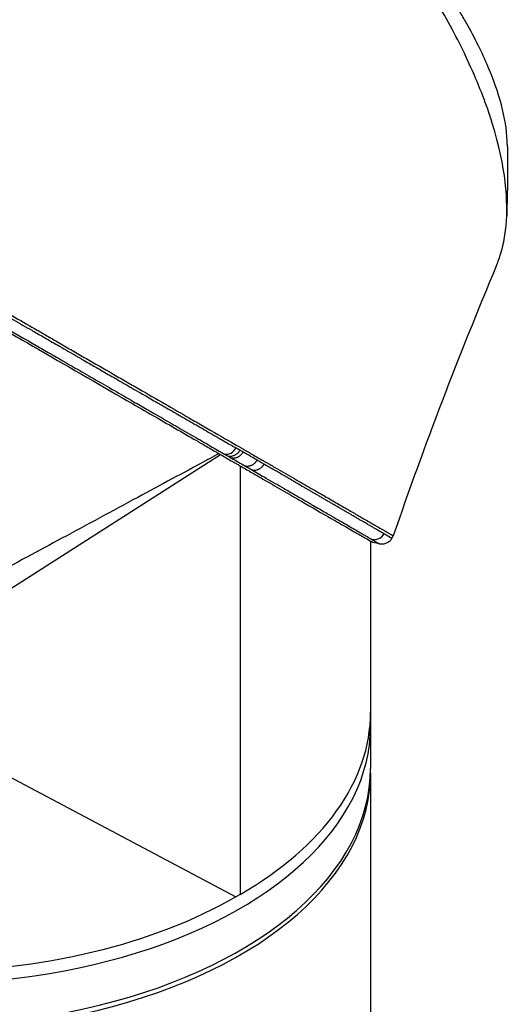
# Model space of a CAD drawing. Header units: millimetres. Extents: x 0 to 4378, y 0 to 2397.
# Tile 653 of 656: x 2746 to 2789, y 1871 to 1957. Entities that reach past the tile are written whole.
import ezdxf

# ---------------------------------------------------------------- set-up
doc = ezdxf.new("R2010")
doc.units = ezdxf.units.MM
doc.header["$LTSCALE"] = 0.2
doc.layers.add('01_Object Line', color=4, linetype='Continuous')

# ---------------------------------------------------------------- blocks, each defined once
blk = doc.blocks.new('Blk$A18R2-0W24D')
for p, q in [((-6.7, 1039.399), (25.867, 1060.161)), ((27.577, 1059.173), (27.577, 1021.651)), ((40.861, 1052.813), (40.995, 1053.044)), ((39, 1052.578), (39, 1032.674)), ((-6.7, 1039.399), (27.213, 1021.436)), ((39, 1032.265), (39, 738.801)), ((27.577, 1021.651), (27.213, 1021.436))]:
    blk.add_line(p, q)
for centre, major_axis, ratio, start_param, end_param in [((26.515, 1061.139), (-0.499, -0.867), 0.808277, 0.256115, 1.56999), ((39.325, 1053.713), (-0.506, -0.862), 0.986463, 0.298059, 1.577789), ((0, 1037.573), (39, 0), 0.57735, 5.497787, 6.283185), ((0, 1036.348), (39, 0), 0.57735, 4.059541, 6.283185), ((0, 1032.265), (39, 0), 0.57735, 3.930948, 6.292251), ((0, 1032.674), (39, 0), 0.57735, 3.943769, 6.283185)]:
    blk.add_ellipse(centre, major_axis=major_axis, ratio=ratio, start_param=start_param, end_param=end_param)
for points, knots in [([(50.015, 1076.659), (50.075, 1076.802), (50.13, 1076.944), (50.227, 1077.208), (50.273, 1077.337), (50.385, 1077.678), (50.457, 1077.918), (50.533, 1078.216), (50.541, 1078.248), (50.576, 1078.386), (50.6, 1078.493), (50.735, 1079.111), (50.817, 1079.645), (51.068, 1082.33), (50.876, 1085.254), (49.626, 1089.288), (49.595, 1089.384), (49.498, 1089.688), (49.432, 1089.889), (49.101, 1090.869), (48.799, 1091.674), (48.124, 1093.326), (47.756, 1094.16), (46.987, 1095.777), (46.592, 1096.558), (45.257, 1099.053), (44.227, 1100.775), (42.816, 1102.905), (42.525, 1103.333), (42.081, 1103.973), (41.932, 1104.185), (41.631, 1104.608), (41.478, 1104.821), (41.178, 1105.234), (41.03, 1105.435), (40.737, 1105.83), (40.591, 1106.024), (39.874, 1106.969), (39.287, 1107.714), (38.156, 1109.094), (37.617, 1109.731), (36.587, 1110.907), (36.098, 1111.449), (33.862, 1113.858), (32.045, 1115.625), (29.269, 1118.056), (28.338, 1118.827), (26.481, 1120.27), (25.538, 1120.955), (24.609, 1121.579)], [1.246487, 1.246487, 1.246487, 1.246487, 1.370376, 1.370376, 1.478744, 1.478744, 1.660636, 1.660636, 1.682878, 1.682878, 1.754881, 1.754881, 2.095999, 2.095999, 3.391402, 3.391402, 3.425371, 3.425371, 3.489795, 3.489795, 3.728653, 3.728653, 3.965316, 3.965316, 4.183283, 4.183283, 4.657702, 4.657702, 4.777295, 4.777295, 4.836881, 4.836881, 4.896376, 4.896376, 4.952913, 4.952913, 5.007544, 5.007544, 5.220073, 5.220073, 5.406505, 5.406505, 5.569953, 5.569953, 6.143852, 6.143852, 6.434427, 6.434427, 6.72683, 6.72683, 6.72683, 6.72683]), ([(50.982, 1087.302), (50.958, 1089.166), (50.427, 1091.41), (49.153, 1094.464), (48.875, 1095.076), (48.249, 1096.363), (47.899, 1097.036), (47.336, 1098.054), (47.143, 1098.393), (46.546, 1099.414), (46.123, 1100.102), (45.224, 1101.491), (44.749, 1102.193), (43.762, 1103.588), (43.253, 1104.28), (42.457, 1105.318), (42.19, 1105.66), (41.786, 1106.167), (41.652, 1106.334), (41.377, 1106.672), (41.239, 1106.841), (40.557, 1107.666), (40.005, 1108.312), (38.935, 1109.52), (38.429, 1110.075), (37.015, 1111.58), (36.09, 1112.514), (34.445, 1114.093), (33.732, 1114.751), (32.474, 1115.865), (31.933, 1116.33), (30.58, 1117.456), (29.766, 1118.101), (28.548, 1119.015), (28.143, 1119.31), (27.335, 1119.881), (26.934, 1120.156), (26.533, 1120.422)], [1.309683, 1.309683, 1.309683, 1.309683, 2.382704, 2.382704, 2.644531, 2.644531, 2.920325, 2.920325, 3.055737, 3.055737, 3.32651, 3.32651, 3.599271, 3.599271, 3.868476, 3.868476, 4.001861, 4.001861, 4.068427, 4.068427, 4.135561, 4.135561, 4.396184, 4.396184, 4.623382, 4.623382, 5.021949, 5.021949, 5.320939, 5.320939, 5.545577, 5.545577, 5.882871, 5.882871, 6.051321, 6.051321, 6.219809, 6.219809, 6.219809, 6.219809]), ([(-29.53, 1093.422), (-29.337, 1093.31), (-29.135, 1093.194), (-28.718, 1092.953), (-28.504, 1092.83), (-28.066, 1092.577), (-27.842, 1092.447), (-27.382, 1092.182), (-27.147, 1092.047), (-26.666, 1091.769), (-26.421, 1091.628), (-26.07, 1091.426), (-25.969, 1091.368), (-25.798, 1091.269), (-25.728, 1091.228), (-25.416, 1091.049), (-25.169, 1090.906), (-24.894, 1090.747), (-24.873, 1090.735), (-24.604, 1090.58), (-24.35, 1090.434), (-24.068, 1090.271), (-24.045, 1090.258), (-23.987, 1090.225), (-23.951, 1090.204), (-23.761, 1090.094), (-23.605, 1090.005), (-23.431, 1089.904), (-23.414, 1089.895), (-23.126, 1089.729), (-22.849, 1089.569), (-22.542, 1089.392), (-22.519, 1089.379), (-22.3, 1089.253), (-22.101, 1089.138), (-21.792, 1088.96), (-21.684, 1088.898), (-21.439, 1088.757), (-21.302, 1088.678), (-20.834, 1088.408), (-20.498, 1088.214), (-20.049, 1087.956), (-19.944, 1087.895), (-19.596, 1087.695), (-19.351, 1087.554), (-19.011, 1087.358), (-18.919, 1087.305), (-18.477, 1087.05), (-18.121, 1086.845), (-17.754, 1086.634), (-17.748, 1086.63), (-17.386, 1086.422), (-17.024, 1086.213), (-16.589, 1085.963), (-16.521, 1085.924), (-16.181, 1085.728), (-15.904, 1085.568), (-15.537, 1085.357), (-15.45, 1085.307), (-15.142, 1085.13), (-14.921, 1085.002), (-14.586, 1084.809), (-14.474, 1084.745), (-14.324, 1084.658), (-14.289, 1084.638), (-14.219, 1084.598), (-14.185, 1084.578), (-14.122, 1084.542), (-14.094, 1084.526), (-14.051, 1084.501), (-14.037, 1084.493), (-13.847, 1084.384), (-13.672, 1084.283), (-13.333, 1084.087), (-13.168, 1083.993), (-12.665, 1083.703), (-12.331, 1083.51), (-11.669, 1083.129), (-11.342, 1082.941), (-10.694, 1082.568), (-10.374, 1082.384), (-9.988, 1082.162), (-9.917, 1082.121), (-9.645, 1081.964), (-9.447, 1081.85), (-9.131, 1081.668), (-9.013, 1081.6), (-8.579, 1081.35), (-8.27, 1081.172), (-7.801, 1080.902), (-7.636, 1080.808), (-7.172, 1080.54), (-6.876, 1080.37), (-6.295, 1080.035), (-6.008, 1079.87), (-5.513, 1079.585), (-5.302, 1079.463), (-5.084, 1079.338), (-5.073, 1079.331), (-4.791, 1079.169), (-4.526, 1079.017), (-3.999, 1078.713), (-3.736, 1078.561), (-3.408, 1078.373), (-3.336, 1078.331), (-3.011, 1078.144), (-2.765, 1078.003), (-2.287, 1077.727), (-2.053, 1077.593), (-1.601, 1077.332), (-1.383, 1077.207), (-0.96, 1076.963), (-0.755, 1076.845), (-0.531, 1076.716), (-0.501, 1076.699), (-0.299, 1076.583), (-0.133, 1076.487), (0.209, 1076.29), (0.383, 1076.19), (0.714, 1075.999), (0.871, 1075.909), (1.073, 1075.793), (1.126, 1075.762), (1.32, 1075.65), (1.453, 1075.574), (1.595, 1075.492), (1.615, 1075.48), (1.678, 1075.444), (1.72, 1075.42), (1.786, 1075.382), (1.81, 1075.368), (1.864, 1075.337), (1.895, 1075.319), (1.94, 1075.293), (1.955, 1075.285), (1.973, 1075.274), (1.975, 1075.273), (1.978, 1075.271), (1.979, 1075.271), (1.988, 1075.266), (1.996, 1075.261), (2.339, 1075.064), (2.662, 1074.877), (3.145, 1074.599), (3.307, 1074.506), (4.025, 1074.092), (4.574, 1073.776), (5.156, 1073.441), (5.197, 1073.418), (5.762, 1073.092), (6.28, 1072.793), (6.848, 1072.467), (6.904, 1072.435), (7.215, 1072.256), (7.467, 1072.11), (8.261, 1071.653), (8.795, 1071.345), (9.363, 1071.018), (9.405, 1070.994), (9.78, 1070.778), (10.11, 1070.588), (10.667, 1070.267), (10.896, 1070.135), (11.337, 1069.881), (11.549, 1069.759), (12.25, 1069.356), (12.732, 1069.078), (13.296, 1068.753), (13.385, 1068.701), (13.621, 1068.566), (13.765, 1068.483), (14.323, 1068.161), (14.731, 1067.927), (15.282, 1067.609), (15.431, 1067.524), (15.981, 1067.206), (16.378, 1066.978), (16.913, 1066.669), (17.058, 1066.586), (17.269, 1066.465), (17.335, 1066.426), (17.889, 1066.107), (18.367, 1065.832), (18.9, 1065.525), (18.965, 1065.487), (19.076, 1065.424), (19.121, 1065.398), (19.554, 1065.149), (19.934, 1064.929), (20.442, 1064.637), (20.575, 1064.56), (21.186, 1064.209), (21.652, 1063.94), (22.134, 1063.662), (22.16, 1063.648), (22.295, 1063.569), (22.404, 1063.507), (22.752, 1063.306), (22.989, 1063.17), (23.468, 1062.894), (23.711, 1062.754), (23.997, 1062.589), (24.045, 1062.562), (24.562, 1062.263), (25.02, 1062), (25.512, 1061.716), (25.56, 1061.689), (25.718, 1061.598), (25.827, 1061.535), (26.275, 1061.277), (26.607, 1061.085), (26.959, 1060.883), (26.986, 1060.867), (27.081, 1060.812), (27.148, 1060.774), (27.215, 1060.735)], [0.0000005, 0.0000005, 0.0000005, 0.0000005, 0.0158804, 0.0158804, 0.0314941, 0.0314941, 0.0466963, 0.0466963, 0.0616667, 0.0616667, 0.0762857, 0.0762857, 0.0820479, 0.0820479, 0.0859853, 0.0859853, 0.0994403, 0.0994403, 0.1005462, 0.1005462, 0.1136242, 0.1136242, 0.1147453, 0.1147453, 0.1165521, 0.1165521, 0.1241981, 0.1241981, 0.125, 0.125, 0.1381084, 0.1381084, 0.1391728, 0.1391728, 0.1482001, 0.1482001, 0.1529972, 0.1529972, 0.1589987, 0.1589987, 0.1732494, 0.1732494, 0.1776036, 0.1776036, 0.1875, 0.1875, 0.1911709, 0.1911709, 0.2049605, 0.2049605, 0.2051836, 0.2051836, 0.21875, 0.21875, 0.2212271, 0.2212271, 0.2312401, 0.2312401, 0.234375, 0.234375, 0.2421875, 0.2421875, 0.2460938, 0.2460938, 0.2474252, 0.2474252, 0.2487118, 0.2487118, 0.2496161, 0.2496161, 0.25, 0.25, 0.2548856, 0.2548856, 0.2595383, 0.2595383, 0.2692434, 0.2692434, 0.2790515, 0.2790515, 0.2890122, 0.2890122, 0.2912742, 0.2912742, 0.2976908, 0.2976908, 0.3016122, 0.3016122, 0.3121303, 0.3121303, 0.3179228, 0.3179228, 0.3287012, 0.3287012, 0.3396932, 0.3396932, 0.3481944, 0.3481944, 0.3486379, 0.3486379, 0.3598073, 0.3598073, 0.3716181, 0.3716181, 0.375, 0.375, 0.3869913, 0.3869913, 0.3992411, 0.3992411, 0.4116457, 0.4116457, 0.424265, 0.424265, 0.4261619, 0.4261619, 0.4375, 0.4375, 0.4505935, 0.4505935, 0.463876, 0.463876, 0.46875, 0.46875, 0.4822259, 0.4822259, 0.484375, 0.484375, 0.4893023, 0.4893023, 0.4921875, 0.4921875, 0.4960938, 0.4960938, 0.4980469, 0.4980469, 0.4985352, 0.4985352, 0.4992676, 0.4992676, 0.5, 0.5, 0.5143265, 0.5143265, 0.5215625, 0.5215625, 0.5466413, 0.5466413, 0.5485034, 0.5485034, 0.5728868, 0.5728868, 0.5755775, 0.5755775, 0.5877727, 0.5877727, 0.6141516, 0.6141516, 0.6162648, 0.6162648, 0.6330476, 0.6330476, 0.6449132, 0.6449132, 0.656049, 0.656049, 0.6819939, 0.6819939, 0.6869268, 0.6869268, 0.6949503, 0.6949503, 0.717991, 0.717991, 0.7265974, 0.7265974, 0.75, 0.75, 0.7587448, 0.7587448, 0.7627993, 0.7627993, 0.7925908, 0.7925908, 0.7967746, 0.7967746, 0.7996666, 0.7996666, 0.8246287, 0.8246287, 0.833564, 0.833564, 0.8658948, 0.8658948, 0.8677436, 0.8677436, 0.8755356, 0.8755356, 0.8928106, 0.8928106, 0.9110136, 0.9110136, 0.9146293, 0.9146293, 0.9506659, 0.9506659, 0.9545641, 0.9545641, 0.9635596, 0.9635596, 0.9917153, 0.9917153, 0.9941009, 0.9941009, 1, 1, 1, 1]), ([(-29.384, 1093.676), (-28.483, 1093.156), (-27.54, 1092.612), (-25.587, 1091.484), (-24.578, 1090.901), (-22.856, 1089.907), (-22.158, 1089.504), (-20.504, 1088.549), (-19.546, 1087.996), (-18.027, 1087.119), (-17.473, 1086.799), (-16.279, 1086.11), (-15.64, 1085.741), (-13.294, 1084.386), (-11.582, 1083.398), (-7.614, 1081.107), (-5.368, 1079.811), (-2.593, 1078.209), (-2.012, 1077.873), (-0.195, 1076.824), (1.028, 1076.118), (2.852, 1075.065), (3.47, 1074.708), (4.714, 1073.99), (5.342, 1073.627), (6.606, 1072.897), (7.243, 1072.53), (8.526, 1071.789), (9.17, 1071.417), (10.131, 1070.862), (10.454, 1070.676), (11.096, 1070.306), (11.415, 1070.121), (12.126, 1069.711), (12.516, 1069.486), (13.295, 1069.036), (13.686, 1068.81), (14.855, 1068.135), (15.624, 1067.691), (16.769, 1067.03), (17.157, 1066.806), (17.93, 1066.36), (18.316, 1066.137), (20.25, 1065.02), (21.733, 1064.164), (23.533, 1063.125), (23.92, 1062.902), (26.237, 1061.564), (27.54, 1060.812), (28.536, 1060.237), (28.69, 1060.148), (28.924, 1060.013), (29.002, 1059.968), (29.196, 1059.856), (29.309, 1059.791), (29.474, 1059.695), (29.527, 1059.664), (29.688, 1059.571), (29.782, 1059.518), (29.955, 1059.418), (30.026, 1059.377), (30.164, 1059.297), (30.227, 1059.261), (30.436, 1059.14), (30.583, 1059.055), (31.291, 1058.646), (31.833, 1058.333), (32.609, 1057.885), (32.859, 1057.741), (33.344, 1057.461), (33.579, 1057.325), (34.261, 1056.932), (34.694, 1056.682), (35.507, 1056.212), (35.889, 1055.991), (36.428, 1055.681), (36.599, 1055.582), (36.929, 1055.391), (37.089, 1055.299), (37.549, 1055.034), (37.837, 1054.867), (38.238, 1054.636), (38.363, 1054.563), (38.723, 1054.355), (38.947, 1054.227), (39.253, 1054.05), (39.349, 1053.994), (39.485, 1053.916), (39.528, 1053.891), (39.745, 1053.766), (39.905, 1053.673), (40.085, 1053.57), (40.118, 1053.55), (40.194, 1053.506), (40.235, 1053.483), (40.291, 1053.451), (40.306, 1053.442), (40.344, 1053.42), (40.366, 1053.407), (40.493, 1053.334), (40.585, 1053.281), (40.702, 1053.213), (40.739, 1053.192), (40.789, 1053.163), (40.806, 1053.153), (40.838, 1053.135), (40.853, 1053.126), (40.892, 1053.104), (40.913, 1053.092), (40.941, 1053.076), (40.95, 1053.07), (40.965, 1053.061), (40.971, 1053.058), (40.979, 1053.053), (40.982, 1053.052), (40.989, 1053.048), (40.992, 1053.046), (40.994, 1053.045), (40.995, 1053.044), (40.995, 1053.044)], [-12.126888, -12.126888, -12.126888, -12.126888, -11.929155, -11.929155, -11.731142, -11.731142, -11.599108, -11.599108, -11.423504, -11.423504, -11.323203, -11.323203, -11.208746, -11.208746, -10.903559, -10.903559, -10.49681, -10.49681, -10.388234, -10.388234, -10.154863, -10.154863, -10.033963, -10.033963, -9.908546, -9.908546, -9.778492, -9.778492, -9.643694, -9.643694, -9.574994, -9.574994, -9.505925, -9.505925, -9.420491, -9.420491, -9.33343, -9.33343, -9.156755, -9.156755, -9.064945, -9.064945, -8.971626, -8.971626, -8.591834, -8.591834, -8.486072, -8.486072, -7.947871, -7.947871, -7.849464, -7.849464, -7.799156, -7.799156, -7.725216, -7.725216, -7.691028, -7.691028, -7.623996, -7.623996, -7.576077, -7.576077, -7.534454, -7.534454, -7.437649, -7.437649, -7.069154, -7.069154, -6.889697, -6.889697, -6.7135, -6.7135, -6.369354, -6.369354, -6.037716, -6.037716, -5.878371, -5.878371, -5.721439, -5.721439, -5.41411, -5.41411, -5.267307, -5.267307, -4.979651, -4.979651, -4.841656, -4.841656, -4.776165, -4.776165, -4.506382, -4.506382, -4.441344, -4.441344, -4.357044, -4.357044, -4.323655, -4.323655, -4.275506, -4.275506, -4.046926, -4.046926, -3.93135, -3.93135, -3.870595, -3.870595, -3.806578, -3.806578, -3.697345, -3.697345, -3.62817, -3.62817, -3.570669, -3.570669, -3.532087, -3.532087, -3.459788, -3.459788, -3.423272, -3.423272, -3.423272, -3.423272]), ([(-29.669, 1092.414), (-29.063, 1092.064), (-28.437, 1091.702), (-27.795, 1091.332), (-27.228, 1091.004), (-26.648, 1090.67), (-26.057, 1090.329), (-25.999, 1090.295), (-25.941, 1090.262), (-25.883, 1090.228), (-25.344, 1089.917), (-24.796, 1089.601), (-24.241, 1089.281), (-24.204, 1089.26), (-24.167, 1089.239), (-24.13, 1089.217), (-23.994, 1089.139), (-23.858, 1089.06), (-23.721, 1088.981), (-23.2, 1088.681), (-22.674, 1088.377), (-22.143, 1088.071), (-21.924, 1087.945), (-21.705, 1087.819), (-21.485, 1087.692), (-21.029, 1087.429), (-20.57, 1087.165), (-20.109, 1086.899), (-19.805, 1086.724), (-19.501, 1086.548), (-19.196, 1086.372), (-18.812, 1086.151), (-18.428, 1085.929), (-18.042, 1085.707), (-17.653, 1085.482), (-17.262, 1085.257), (-16.87, 1085.032), (-16.566, 1084.856), (-16.261, 1084.68), (-15.955, 1084.504), (-15.479, 1084.23), (-15.002, 1083.955), (-14.525, 1083.68), (-14.303, 1083.552), (-14.081, 1083.424), (-13.859, 1083.296), (-12.697, 1082.626), (-11.537, 1081.957), (-10.383, 1081.292), (-10.147, 1081.156), (-9.911, 1081.02), (-9.675, 1080.884), (-9.132, 1080.571), (-8.59, 1080.259), (-8.05, 1079.947), (-7.265, 1079.495), (-6.484, 1079.044), (-5.708, 1078.598), (-5.656, 1078.567), (-5.603, 1078.537), (-5.55, 1078.506), (-4.062, 1077.648), (-2.595, 1076.803), (-1.155, 1075.973), (-0.413, 1075.545), (0.322, 1075.122), (1.048, 1074.703), (1.492, 1074.447), (1.933, 1074.193), (2.371, 1073.941), (2.491, 1073.871), (2.611, 1073.802), (2.732, 1073.733), (3.882, 1073.069), (5.012, 1072.418), (6.12, 1071.779), (6.391, 1071.623), (6.66, 1071.468), (6.928, 1071.314), (7.872, 1070.769), (8.799, 1070.235), (9.709, 1069.711), (10.117, 1069.476), (10.521, 1069.243), (10.921, 1069.012), (11.67, 1068.58), (12.406, 1068.156), (13.129, 1067.739), (13.659, 1067.434), (14.181, 1067.132), (14.697, 1066.835), (15.264, 1066.508), (15.822, 1066.186), (16.372, 1065.869), (16.415, 1065.845), (16.458, 1065.82), (16.5, 1065.796), (17.092, 1065.455), (17.674, 1065.119), (18.245, 1064.79), (18.646, 1064.559), (19.041, 1064.331), (19.432, 1064.106), (20.157, 1063.687), (20.865, 1063.279), (21.556, 1062.881), (21.807, 1062.736), (22.056, 1062.593), (22.303, 1062.451), (22.578, 1062.292), (22.85, 1062.135), (23.119, 1061.98), (23.63, 1061.686), (24.13, 1061.398), (24.619, 1061.116), (24.739, 1061.047), (24.859, 1060.978), (24.977, 1060.909), (25.396, 1060.668), (25.807, 1060.431), (26.21, 1060.199)], [0.0000039, 0.0000039, 0.0000039, 0.0000039, 0.0340734, 0.0340734, 0.0340734, 0.0641526, 0.0641526, 0.0641526, 0.0671031, 0.0671031, 0.0671031, 0.0944283, 0.0944283, 0.0944283, 0.0962427, 0.0962427, 0.0962427, 0.1029277, 0.1029277, 0.1029277, 0.1283424, 0.1283424, 0.1283424, 0.1387919, 0.1387919, 0.1387919, 0.1604613, 0.1604613, 0.1604613, 0.1747111, 0.1747111, 0.1747111, 0.1925966, 0.1925966, 0.1925966, 0.2106779, 0.2106779, 0.2106779, 0.224751, 0.224751, 0.224751, 0.2467042, 0.2467042, 0.2467042, 0.2569246, 0.2569246, 0.2569246, 0.3103939, 0.3103939, 0.3103939, 0.3213335, 0.3213335, 0.3213335, 0.3465771, 0.3465771, 0.3465771, 0.383319, 0.383319, 0.383319, 0.385823, 0.385823, 0.385823, 0.4564224, 0.4564224, 0.4564224, 0.4927866, 0.4927866, 0.4927866, 0.5149844, 0.5149844, 0.5149844, 0.5210907, 0.5210907, 0.5210907, 0.5796468, 0.5796468, 0.5796468, 0.5939582, 0.5939582, 0.5939582, 0.6443491, 0.6443491, 0.6443491, 0.6669229, 0.6669229, 0.6669229, 0.7090924, 0.7090924, 0.7090924, 0.7399622, 0.7399622, 0.7399622, 0.7738644, 0.7738644, 0.7738644, 0.7765034, 0.7765034, 0.7765034, 0.8130598, 0.8130598, 0.8130598, 0.8386624, 0.8386624, 0.8386624, 0.886194, 0.886194, 0.886194, 0.9034842, 0.9034842, 0.9034842, 0.9227702, 0.9227702, 0.9227702, 0.9593497, 0.9593497, 0.9593497, 0.9683233, 0.9683233, 0.9683233, 1, 1, 1, 1]), ([(-29.519, 1092.137), (-29.277, 1091.997), (-28.569, 1091.589), (-26.88, 1090.613), (-26.188, 1090.214), (-25.006, 1089.532), (-24.528, 1089.255), (-23.398, 1088.603), (-22.742, 1088.224), (-21.7, 1087.623), (-21.318, 1087.402), (-19.914, 1086.592), (-18.88, 1085.994), (-17.241, 1085.048), (-16.644, 1084.704), (-15.361, 1083.963), (-14.675, 1083.567), (-12.159, 1082.114), (-10.332, 1081.06), (-7.496, 1079.422), (-6.473, 1078.832), (-2.957, 1076.801), (-0.518, 1075.393), (3.103, 1073.303), (4.348, 1072.584), (6.878, 1071.123), (8.16, 1070.383), (12.345, 1067.967), (15.104, 1066.374), (19.03, 1064.107), (20.354, 1063.343), (22.27, 1062.237), (22.907, 1061.869), (23.825, 1061.339), (24.119, 1061.17), (24.746, 1060.808), (25.079, 1060.615), (25.49, 1060.378), (25.58, 1060.326), (25.828, 1060.183), (25.99, 1060.09), (26.218, 1059.958), (26.283, 1059.92), (26.55, 1059.766), (26.752, 1059.649), (27.058, 1059.473), (27.162, 1059.413), (27.349, 1059.305), (27.432, 1059.257), (27.574, 1059.175), (27.634, 1059.14), (27.878, 1058.999), (27.998, 1058.93), (28.247, 1058.786), (28.332, 1058.737), (28.87, 1058.426), (29.308, 1058.174), (30.314, 1057.593), (30.87, 1057.272), (31.925, 1056.663), (32.425, 1056.374), (33.887, 1055.53), (34.773, 1055.019), (36.068, 1054.271), (36.537, 1054), (37.174, 1053.632), (37.38, 1053.514), (37.942, 1053.189), (38.256, 1053.008), (38.738, 1052.73), (38.916, 1052.627), (39.088, 1052.528), (39.129, 1052.504), (39.184, 1052.472), (39.199, 1052.464), (39.201, 1052.462), (39.19, 1052.469), (39.144, 1052.495), (39.111, 1052.515), (39.046, 1052.552), (39.024, 1052.565), (39, 1052.579)], [-14.699306, -14.699306, -14.699306, -14.699306, -14.33325, -14.33325, -14.089979, -14.089979, -13.928299, -13.928299, -13.712729, -13.712729, -13.589605, -13.589605, -13.262197, -13.262197, -13.075429, -13.075429, -12.861827, -12.861827, -12.291792, -12.291792, -11.96616, -11.96616, -11.163225, -11.163225, -10.729839, -10.729839, -10.262517, -10.262517, -9.163022, -9.163022, -8.56511, -8.56511, -8.254871, -8.254871, -8.105436, -8.105436, -7.929352, -7.929352, -7.884858, -7.884858, -7.79753, -7.79753, -7.762378, -7.762378, -7.654303, -7.654303, -7.59841, -7.59841, -7.553856, -7.553856, -7.52203, -7.52203, -7.422773, -7.422773, -7.370918, -7.370918, -7.092364, -7.092364, -6.716448, -6.716448, -6.347847, -6.347847, -5.587534, -5.587534, -5.080694, -5.080694, -4.813479, -4.813479, -4.291642, -4.291642, -3.807045, -3.807045, -3.582338, -3.582338, -3.365816, -3.365816, -3.157227, -3.157227, -2.960971, -2.960971, -2.875975, -2.875975, -2.875975, -2.875975]), ([(27.555, 1060.54), (27.534, 1060.504), (27.511, 1060.468), (27.485, 1060.434), (27.48, 1060.426), (27.474, 1060.418), (27.468, 1060.41), (27.438, 1060.372), (27.406, 1060.334), (27.371, 1060.299), (27.368, 1060.296), (27.365, 1060.292), (27.361, 1060.289), (27.323, 1060.251), (27.282, 1060.215), (27.239, 1060.182), (27.21, 1060.16), (27.18, 1060.14), (27.149, 1060.122), (27.134, 1060.112), (27.118, 1060.104), (27.103, 1060.095), (27.072, 1060.079), (27.04, 1060.064), (27.008, 1060.052), (26.992, 1060.045), (26.975, 1060.039), (26.959, 1060.034), (26.911, 1060.018), (26.863, 1060.007), (26.815, 1060), (26.771, 1059.993), (26.729, 1059.99), (26.687, 1059.99), (26.683, 1059.99), (26.679, 1059.99), (26.676, 1059.99), (26.639, 1059.991), (26.603, 1059.995), (26.569, 1060.001), (26.561, 1060.002), (26.553, 1060.004), (26.546, 1060.005)], [0, 0, 0, 0, 0.101929, 0.101929, 0.101929, 0.125, 0.125, 0.125, 0.239175, 0.239175, 0.239175, 0.25, 0.25, 0.25, 0.375, 0.375, 0.375, 0.458161, 0.458161, 0.458161, 0.500022, 0.500022, 0.500022, 0.58321, 0.58321, 0.58321, 0.625, 0.625, 0.625, 0.75, 0.75, 0.75, 0.864184, 0.864184, 0.864184, 0.875, 0.875, 0.875, 0.976928, 0.976928, 0.976928, 1, 1, 1, 1]), ([(25.72, 1060.245), (25.442, 1060.095), (25.163, 1059.944), (24.79, 1059.743), (24.695, 1059.692), (22.601, 1058.562), (20.6, 1057.484), (16.391, 1055.215), (14.181, 1054.024), (9.908, 1051.723), (7.846, 1050.613), (3.796, 1048.433), (1.809, 1047.363), (-1.752, 1045.447), (-3.327, 1044.6), (-5.536, 1043.412), (-6.172, 1043.07), (-6.808, 1042.728)], [0.0541536, 0.0541536, 0.0541536, 0.0541536, 0.0784835, 0.0784835, 0.0867456, 0.0867456, 0.2613208, 0.2613208, 0.4541563, 0.4541563, 0.6340543, 0.6340543, 0.8073484, 0.8073484, 0.944586, 0.944586, 1, 1, 1, 1]), ([(26.21, 1060.199), (26.22, 1060.193), (26.229, 1060.188), (26.342, 1060.123), (26.444, 1060.064), (26.546, 1060.005)], [0, 0, 0, 0, 0.084771, 0.084771, 1, 1, 1, 1]), ([(27.836, 1060.378), (27.815, 1060.342), (27.792, 1060.306), (27.766, 1060.272), (27.76, 1060.264), (27.754, 1060.256), (27.748, 1060.248), (27.719, 1060.21), (27.687, 1060.173), (27.652, 1060.137), (27.649, 1060.134), (27.645, 1060.131), (27.642, 1060.127), (27.604, 1060.089), (27.562, 1060.053), (27.519, 1060.02), (27.49, 1059.999), (27.46, 1059.978), (27.43, 1059.96), (27.414, 1059.951), (27.399, 1059.942), (27.383, 1059.934), (27.351, 1059.917), (27.32, 1059.903), (27.287, 1059.89), (27.271, 1059.884), (27.255, 1059.878), (27.239, 1059.873), (27.19, 1059.857), (27.142, 1059.846), (27.094, 1059.838), (27.051, 1059.832), (27.008, 1059.829), (26.966, 1059.829), (26.962, 1059.829), (26.958, 1059.829), (26.954, 1059.83), (26.917, 1059.83), (26.882, 1059.834), (26.847, 1059.84), (26.84, 1059.841), (26.832, 1059.843), (26.824, 1059.845)], [0, 0, 0, 0, 0.101892, 0.101892, 0.101892, 0.125, 0.125, 0.125, 0.239138, 0.239138, 0.239138, 0.25, 0.25, 0.25, 0.375, 0.375, 0.375, 0.458132, 0.458132, 0.458132, 0.500021, 0.500021, 0.500021, 0.583181, 0.583181, 0.583181, 0.625, 0.625, 0.625, 0.75, 0.75, 0.75, 0.864147, 0.864147, 0.864147, 0.875, 0.875, 0.875, 0.976898, 0.976898, 0.976898, 1, 1, 1, 1]), ([(26.824, 1059.845), (27.029, 1059.726), (27.234, 1059.608), (27.643, 1059.372), (27.848, 1059.254), (28.052, 1059.136)], [0, 0, 0, 0, 0.500049, 0.500049, 1, 1, 1, 1]), ([(29.064, 1059.669), (28.892, 1059.768), (28.72, 1059.867), (28.547, 1059.967), (28.515, 1059.986), (28.482, 1060.005), (28.449, 1060.023), (28.289, 1060.116), (28.13, 1060.208), (27.97, 1060.3), (27.925, 1060.326), (27.88, 1060.352), (27.836, 1060.378)], [0, 0, 0, 0, 0.420187, 0.420187, 0.420187, 0.499983, 0.499983, 0.499983, 0.890801, 0.890801, 0.890801, 1, 1, 1, 1]), ([(29.064, 1059.669), (29.044, 1059.634), (29.021, 1059.6), (28.99, 1059.557), (28.984, 1059.548), (28.947, 1059.5), (28.914, 1059.463), (28.876, 1059.424), (28.873, 1059.421), (28.834, 1059.382), (28.796, 1059.348), (28.753, 1059.315), (28.75, 1059.313), (28.719, 1059.29), (28.689, 1059.269), (28.644, 1059.242), (28.629, 1059.234), (28.614, 1059.226), (28.612, 1059.225), (28.58, 1059.208), (28.548, 1059.193), (28.499, 1059.175), (28.483, 1059.169), (28.419, 1059.148), (28.37, 1059.136), (28.279, 1059.123), (28.236, 1059.12), (28.191, 1059.12), (28.187, 1059.12), (28.146, 1059.121), (28.11, 1059.125), (28.068, 1059.132), (28.06, 1059.134), (28.052, 1059.136)], [0, 0, 0, 0, 0.098328, 0.098328, 0.125, 0.125, 0.240944, 0.240944, 0.25, 0.25, 0.367102, 0.367102, 0.375, 0.375, 0.457874, 0.457874, 0.496983, 0.496983, 0.5, 0.5, 0.583606, 0.583606, 0.625, 0.625, 0.75, 0.75, 0.863843, 0.863843, 0.875, 0.875, 0.977019, 0.977019, 1, 1, 1, 1]), ([(29.673, 1059.316), (29.573, 1059.374), (29.472, 1059.433), (29.268, 1059.551), (29.166, 1059.61), (29.064, 1059.669)], [0.000007, 0.000007, 0.000007, 0.000007, 0.4987592, 0.4987592, 1, 1, 1, 1]), ([(29.673, 1059.316), (29.653, 1059.28), (29.629, 1059.245), (29.598, 1059.202), (29.592, 1059.194), (29.557, 1059.148), (29.524, 1059.111), (29.486, 1059.073), (29.483, 1059.069), (29.441, 1059.028), (29.4, 1058.992), (29.327, 1058.938), (29.297, 1058.918), (29.251, 1058.89), (29.235, 1058.881), (29.188, 1058.857), (29.156, 1058.842), (29.107, 1058.824), (29.091, 1058.818), (29.026, 1058.797), (28.977, 1058.786), (28.885, 1058.772), (28.842, 1058.77), (28.796, 1058.77), (28.792, 1058.77), (28.751, 1058.771), (28.715, 1058.775), (28.673, 1058.783), (28.665, 1058.784), (28.657, 1058.786)], [0, 0, 0, 0, 0.101983, 0.101983, 0.125, 0.125, 0.239227, 0.239227, 0.25, 0.25, 0.375, 0.375, 0.4582, 0.4582, 0.50002, 0.50002, 0.583245, 0.583245, 0.625, 0.625, 0.75, 0.75, 0.864234, 0.864234, 0.875, 0.875, 0.976983, 0.976983, 1, 1, 1, 1]), ([(28.657, 1058.786), (28.66, 1058.784), (28.663, 1058.782), (28.859, 1058.669), (29.051, 1058.558), (29.245, 1058.446), (29.251, 1058.443), (29.445, 1058.33), (29.633, 1058.222), (29.823, 1058.112), (29.828, 1058.109), (30.381, 1057.789), (30.91, 1057.483), (31.606, 1057.081), (31.789, 1056.975), (31.98, 1056.864), (31.991, 1056.858), (32.483, 1056.573), (32.947, 1056.305), (33.532, 1055.967), (33.671, 1055.886), (33.85, 1055.783), (33.891, 1055.759), (33.936, 1055.734), (33.938, 1055.732), (34.338, 1055.501), (34.717, 1055.282), (35.228, 1054.986), (35.376, 1054.9), (35.56, 1054.794), (35.599, 1054.771), (35.641, 1054.746), (35.644, 1054.745), (36.114, 1054.473), (36.546, 1054.222), (37.323, 1053.772), (37.671, 1053.57), (38.067, 1053.34), (38.15, 1053.291), (38.234, 1053.242), (38.237, 1053.24), (38.357, 1053.171), (38.466, 1053.107), (38.613, 1053.021), (38.654, 1052.997), (38.698, 1052.971), (38.702, 1052.969), (38.823, 1052.898), (38.933, 1052.835), (39.05, 1052.766), (39.066, 1052.757), (39.085, 1052.745), (39.088, 1052.744), (39.091, 1052.742)], [0, 0, 0, 0, 0.0005805, 0.0005805, 0.037905, 0.037905, 0.0389843, 0.0389843, 0.0764071, 0.0764071, 0.0773875, 0.0773875, 0.1882281, 0.1882281, 0.2285725, 0.2285725, 0.2309338, 0.2309338, 0.3389439, 0.3389439, 0.3732694, 0.3732694, 0.3837095, 0.3837095, 0.3844311, 0.3844311, 0.4846149, 0.4846149, 0.526415, 0.526415, 0.5378858, 0.5378858, 0.5387789, 0.5387789, 0.6757162, 0.6757162, 0.8081041, 0.8081041, 0.8447096, 0.8447096, 0.8463748, 0.8463748, 0.8994645, 0.8994645, 0.9213964, 0.9213964, 0.9232337, 0.9232337, 0.9872833, 0.9872833, 0.9980218, 0.9980218, 1, 1, 1, 1]), ([(39.091, 1052.742), (39.171, 1052.696), (39.243, 1052.653), (39.336, 1052.599), (39.363, 1052.583), (39.407, 1052.557), (39.425, 1052.547), (39.466, 1052.523), (39.488, 1052.51), (39.54, 1052.48), (39.568, 1052.463), (39.599, 1052.445), (39.605, 1052.441), (39.641, 1052.42), (39.667, 1052.405), (39.693, 1052.389), (39.697, 1052.387), (39.715, 1052.376), (39.728, 1052.369), (39.74, 1052.361), (39.742, 1052.36), (39.758, 1052.35), (39.768, 1052.344), (39.779, 1052.337), (39.78, 1052.336), (39.779, 1052.336)], [0, 0, 0, 0, 0.038515, 0.038515, 0.0545222, 0.0545222, 0.0665662, 0.0665662, 0.0824982, 0.0824982, 0.1051222, 0.1051222, 0.1104747, 0.1104747, 0.1384354, 0.1384354, 0.1435792, 0.1435792, 0.1627903, 0.1627903, 0.1663847, 0.1663847, 0.1959954, 0.1959954, 0.219347, 0.219347, 0.219347, 0.219347]), ([(40.861, 1052.813), (40.807, 1052.719), (40.736, 1052.633), (40.575, 1052.491), (40.482, 1052.433), (40.288, 1052.351), (40.183, 1052.325), (40.032, 1052.312), (39.984, 1052.312), (39.88, 1052.317), (39.825, 1052.326), (39.779, 1052.336)], [0, 0, 0, 0, 0.0326058, 0.0326058, 0.0646562, 0.0646562, 0.0966178, 0.0966178, 0.1115082, 0.1115082, 0.1301203, 0.1301203, 0.1301203, 0.1301203]), ([(27.213, 1021.436), (23.621, 1019.364), (19.354, 1017.714), (9.982, 1015.454), (4.947, 1014.862), (-5.182, 1014.826), (-10.199, 1015.376), (-17.662, 1017.101), (-20.295, 1017.924), (-22.734, 1018.908)], [0.000001, 0.000001, 0.000001, 0.000001, 1.522967, 1.522967, 3.046514, 3.046514, 4.5617, 4.5617, 5.458724, 5.458724, 5.458724, 5.458724])]:
    blk.add_open_spline(points, degree=3, knots=knots)
for points in [[(50.982, 1087.302), (51.007, 1085.345), (51.003, 1083.231), (50.925, 1081.069)], [(50.015, 1076.659), (46.714, 1068.813), (43.677, 1060.873), (40.995, 1053.044)], [(27.836, 1060.378), (27.742, 1060.432), (27.649, 1060.485), (27.555, 1060.54)], [(26.546, 1060.005), (26.639, 1059.952), (26.732, 1059.898), (26.824, 1059.845)], [(28.052, 1059.136), (28.255, 1059.018), (28.458, 1058.901), (28.657, 1058.786)], [(39.779, 1052.336), (39.587, 1052.378), (39.394, 1052.421), (39.2, 1052.463)]]:
    blk.add_open_spline(points, degree=3)
for points, weights in [([(27.555, 1060.54), (27.442, 1060.604), (27.329, 1060.669), (27.215, 1060.735)], [1, 1.00000000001, 1.00000000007, 1]), ([(40.861, 1052.813), (40.861, 1052.813), (40.861, 1052.813), (40.861, 1052.813)], [0.999997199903, 0.999997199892, 0.999997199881, 0.99999719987])]:
    blk.add_rational_spline(points, weights, degree=3)
for points, weights, knots in [([(40.18, 1053.22), (40.064, 1053.288), (39.803, 1053.44), (38.864, 1053.988), (37.32, 1054.886), (35.026, 1056.216), (33.061, 1057.354), (31.419, 1058.306), (30.265, 1058.973), (29.871, 1059.202), (29.673, 1059.316)], [0.999998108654, 0.999998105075, 0.999998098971, 0.999998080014, 0.999998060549, 0.999998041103, 0.999998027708, 0.999998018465, 0.999998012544, 0.999998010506, 0.999998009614], [0, 0, 0, 0, 0.0767447, 0.1535458, 0.461084, 0.6161941, 0.7713836, 0.9235868, 0.9620932, 1, 1, 1, 1]), ([(40.861, 1052.813), (40.861, 1052.813), (40.857, 1052.817), (40.834, 1052.832), (40.777, 1052.867), (40.687, 1052.92), (40.55, 1053.001), (40.384, 1053.099), (40.259, 1053.173), (40.18, 1053.22)], [0.99999719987, 0.999997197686, 0.999997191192, 0.99999718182, 0.999997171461, 0.999997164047, 0.99999715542, 0.99999714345, 0.999997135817, 0.999997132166], [0.7867507, 0.7867507, 0.7867507, 0.7867507, 0.8040049, 0.83721, 0.8564211, 0.8948782, 0.9334342, 0.9614854, 1, 1, 1, 1])]:
    blk.add_rational_spline(points, weights, degree=3, knots=knots)

msp = doc.modelspace()

# ---------------------------------------------------------------- block references
at = {"layer": '01_Object Line'}
msp.add_blockref('Blk$A18R2-0W24D', (2737.807, 859.146), dxfattribs=at)

doc.saveas('drawing.dxf')
